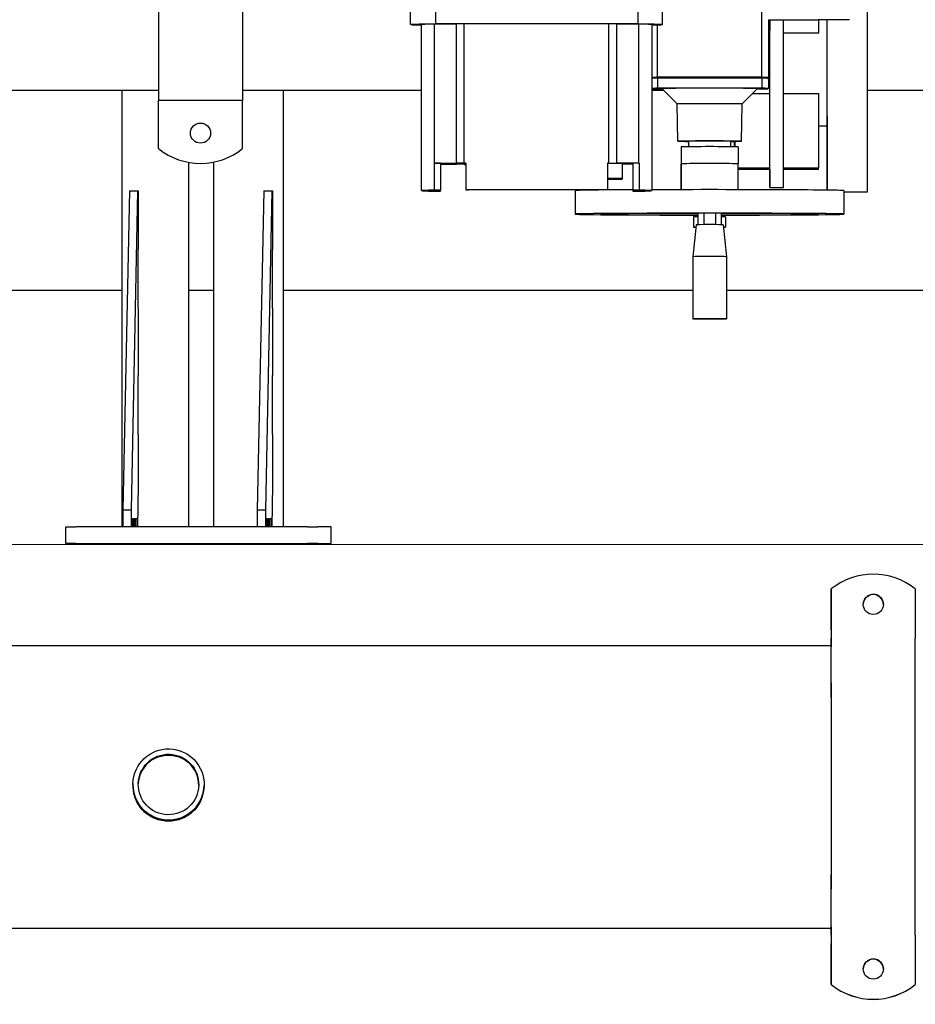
# Model space of a CAD drawing. Extents: x -89225 to 110569, y 13360 to 87647.
# Tile 368 of 478: x 45927 to 46460, y 83964 to 84550. Entities that reach past the tile are written whole.
import ezdxf

# ---------------------------------------------------------------- set-up
doc = ezdxf.new("R2010")
doc.units = 0
doc.layers.add('Beluchtingstank', color=253, linetype='Continuous')
doc.layers.add('Iv-Lines 035', color=4, linetype='Continuous')

# ---------------------------------------------------------------- blocks, each defined once
blk = doc.blocks.new('Leidingwerk beluchtingsinstallatie')
for p, q in [((1293331.3, -919502.6), (1293331.3, -919731.6)), ((1293381.3, -919663.54), (1293381.3, -919731.6)), ((1293690.42, -919717.89), (1293690.42, -919665.94)), ((1293481.38, -919686.54), (1293481.38, -919678.54)), ((1293496.17, -919678.11), (1293496.17, -919686.11)), ((1293616.6, -919678.11), (1293616.6, -919686.11)), ((1293631.38, -919686.54), (1293631.38, -919678.54)), ((1293694.33, -919683.61), (1293694.33, -919718.11)), ((1293694.33, -919683.7), (1293718.49, -919683.7)), ((1293718.49, -919683.7), (1293724.22, -919683.65)), ((1293742.33, -919683.65), (1293724.22, -919683.65)), ((1293742.34, -919683.57), (1293742.33, -919683.65)), ((1293487.88, -919785.33), (1293487.88, -919686.54)), ((1293508.61, -919686.2), (1293495.63, -919686.23)), ((1293495.63, -919769.03), (1293495.63, -919686.23)), ((1293513.33, -919686.11), (1293508.61, -919686.2)), ((1293508.61, -919769), (1293508.61, -919686.2)), ((1293513.33, -919768.91), (1293513.33, -919686.11)), ((1293599.45, -919768.91), (1293599.45, -919686.11)), ((1293604.16, -919686.2), (1293599.45, -919686.11)), ((1293604.17, -919769), (1293604.16, -919686.2)), ((1293617.14, -919686.23), (1293604.16, -919686.2)), ((1293617.14, -919769.03), (1293617.14, -919686.23)), ((1293624.88, -919686.54), (1293624.88, -919785.33)), ((1293628.26, -919717.89), (1293628.26, -919686.73)), ((1293694.33, -919691.46), (1293695.3, -919691.46)), ((1293703.3, -919691.46), (1293724.3, -919691.46)), ((1293628.26, -919718.39), (1293628.26, -919724.39)), ((1293690.42, -919718.39), (1293690.42, -919724.39)), ((1293693.91, -919718.54), (1293694.33, -919718.12)), ((1293694.33, -919718.61), (1293694.33, -919724.61)), ((1289853.14, -919725.51), (1293331.3, -919725.51)), ((1293309.37, -919725.51), (1293309.37, -919985.35)), ((1293381.3, -919725.51), (1293487.88, -919725.51)), ((1293405.51, -919725.51), (1293405.51, -919985.35)), ((1293624.88, -919725.51), (1293631.74, -919725.51)), ((1293639.97, -919733.75), (1293630.83, -919724.61)), ((1293678.69, -919733.75), (1293687.83, -919724.61)), ((1293753.29, -919725.51), (1294232.27, -919725.51)), ((1293381.3, -919731.6), (1293331.3, -919731.6)), ((1293331.3, -919736.6), (1293331.3, -919731.6)), ((1293381.3, -919760.32), (1293381.3, -919731.6)), ((1293684.99, -919727.45), (1293695.28, -919727.45)), ((1293695.28, -919744.06), (1293695.28, -919727.45)), ((1293703.29, -919727.45), (1293724.28, -919727.45)), ((1293724.28, -919744.06), (1293724.28, -919727.45)), ((1293331.3, -919760.32), (1293331.3, -919736.6)), ((1293640.36, -919755.91), (1293639.97, -919733.75)), ((1293678.31, -919755.91), (1293678.69, -919733.75)), ((1293729.27, -919746.97), (1293724.28, -919746.97)), ((1293642.34, -919759.22), (1293642.33, -919759.39)), ((1293642.33, -919759.39), (1293642.33, -919769.49)), ((1293642.34, -919759.22), (1293642.34, -919769.32)), ((1293646.83, -919755.91), (1293646.83, -919759.19)), ((1293671.83, -919755.91), (1293671.83, -919759.19)), ((1293674.26, -919759.21), (1293674.26, -919755.99)), ((1293674.28, -919755.99), (1293674.28, -919759.21)), ((1293676.34, -919759.22), (1293676.34, -919769.32)), ((1293349.21, -919768.47), (1293349.21, -919985.35)), ((1293349.29, -919985.35), (1293349.29, -919768.48)), ((1293364.2, -919985.35), (1293364.2, -919768.31)), ((1293499.07, -919769.05), (1293495.31, -919769.04)), ((1293495.31, -919769.04), (1293495.31, -919785.04)), ((1293495.63, -919769.03), (1293508.61, -919769)), ((1293499.07, -919769.05), (1293499.07, -919785.05)), ((1293499.07, -919769.64), (1293508.59, -919769.67)), ((1293513.31, -919769.76), (1293508.59, -919769.67)), ((1293513.33, -919768.91), (1293508.61, -919769)), ((1293514.21, -919768.91), (1293514.21, -919784.91)), ((1293598.57, -919768.91), (1293598.57, -919784.91)), ((1293599.45, -919768.91), (1293604.17, -919769)), ((1293617.14, -919769.03), (1293604.17, -919769)), ((1293607.38, -919769.14), (1293607.38, -919778.14)), ((1293613.68, -919769.64), (1293607.38, -919769.66)), ((1293613.68, -919769.62), (1293613.68, -919785.62)), ((1293617.46, -919769.04), (1293613.7, -919769.05)), ((1293613.7, -919769.05), (1293613.7, -919785.05)), ((1293617.46, -919769.04), (1293617.46, -919785.04)), ((1293676.34, -919771.85), (1293695.28, -919771.85)), ((1293676.34, -919772.64), (1293695.26, -919772.64)), ((1293703.28, -919771.85), (1293724.28, -919771.85)), ((1293703.28, -919772.64), (1293724.26, -919772.64)), ((1293607.37, -919778.37), (1293607.37, -919778.53)), ((1293607.38, -919778.14), (1293607.38, -919778.25)), ((1293607.38, -919778.25), (1293607.38, -919778.37)), ((1293695.27, -919783.47), (1293703.27, -919783.47)), ((1293314.05, -919785.35), (1293310.11, -919975.35)), ((1293314.05, -919785.35), (1293319.05, -919785.35)), ((1293315.11, -919975.35), (1293319.05, -919785.35)), ((1293319.05, -919785.35), (1293319.21, -919785.35)), ((1293319.21, -919785.35), (1293319.21, -919820.35)), ((1293394.04, -919785.35), (1293390.1, -919975.35)), ((1293394.04, -919785.35), (1293399.04, -919785.35)), ((1293395.1, -919975.35), (1293399.04, -919785.35)), ((1293399.04, -919785.35), (1293399.2, -919785.35)), ((1293399.2, -919785.35), (1293399.2, -919820.35)), ((1293495.29, -919785.63), (1293499.05, -919785.62)), ((1293495.31, -919785.04), (1293499.07, -919785.05)), ((1293499.05, -919785.05), (1293499.05, -919785.62)), ((1293514.21, -919784.91), (1293515.58, -919784.93)), ((1293579.33, -919785.31), (1293579.33, -919799.31)), ((1293598.57, -919784.91), (1293597.2, -919784.93)), ((1293613.68, -919785.62), (1293617.44, -919785.63)), ((1293613.7, -919785.05), (1293617.46, -919785.04)), ((1293739.33, -919785.31), (1293739.33, -919799.31)), ((1293739.33, -919785.97), (1293753.27, -919785.97)), ((1293649.83, -919801.01), (1293649.83, -919807.01)), ((1293655.89, -919798.78), (1293652.43, -919798.82)), ((1293652.43, -919798.82), (1293652.43, -919805.59)), ((1293655.89, -919798.78), (1293655.89, -919805.57)), ((1293662.82, -919798.78), (1293655.89, -919798.78)), ((1293662.82, -919798.78), (1293662.82, -919805.57)), ((1293666.28, -919798.82), (1293662.82, -919798.78)), ((1293666.28, -919798.82), (1293666.28, -919805.59)), ((1293668.83, -919801.01), (1293668.83, -919807.01)), ((1293651.32, -919805.62), (1293649.32, -919824.65)), ((1293667.37, -919805.62), (1293669.37, -919824.65)), ((1293319.13, -919855.35), (1293319.13, -919820.35)), ((1293319.13, -919820.35), (1293319.21, -919820.35)), ((1293399.12, -919855.35), (1293399.12, -919820.35)), ((1293399.12, -919820.35), (1293399.2, -919820.35)), ((1293649.32, -919824.65), (1293649.32, -919861.62)), ((1293669.37, -919824.65), (1293669.37, -919861.62)), ((1293133.4, -919844.57), (1293309.37, -919844.57)), ((1293349.29, -919844.57), (1293364.2, -919844.57)), ((1293405.51, -919844.57), (1293649.32, -919844.57)), ((1293669.37, -919844.57), (1294427.67, -919844.57)), ((1293319.21, -919855.35), (1293319.13, -919855.35)), ((1293319.21, -919855.35), (1293319.21, -919895.35)), ((1293399.2, -919855.35), (1293399.12, -919855.35)), ((1293399.2, -919855.35), (1293399.2, -919895.35)), ((1293319.13, -919930.35), (1293319.13, -919895.35)), ((1293319.13, -919895.35), (1293319.21, -919895.35)), ((1293399.12, -919930.35), (1293399.12, -919895.35)), ((1293399.12, -919895.35), (1293399.2, -919895.35)), ((1293319.21, -919930.35), (1293319.13, -919930.35)), ((1293319.21, -919930.35), (1293319.21, -919960.35)), ((1293399.2, -919930.35), (1293399.12, -919930.35)), ((1293399.2, -919930.35), (1293399.2, -919960.35)), ((1293319.21, -919960.35), (1293318.8, -919985.35)), ((1293399.2, -919960.35), (1293398.79, -919985.35)), ((1293310.11, -919975.35), (1293310.11, -919985.35)), ((1293310.11, -919975.35), (1293315.11, -919975.35)), ((1293315.11, -919985.35), (1293315.11, -919975.35)), ((1293390.1, -919975.35), (1293390.1, -919985.35)), ((1293390.1, -919975.35), (1293395.1, -919975.35)), ((1293395.1, -919985.35), (1293395.1, -919975.35)), ((1293315.36, -919985.35), (1293315.36, -919980.35)), ((1293315.36, -919980.35), (1293316.01, -919980.35)), ((1293316.01, -919980.35), (1293316.01, -919985.35)), ((1293316.5, -919985.35), (1293316.5, -919980.35)), ((1293316.5, -919980.35), (1293317.16, -919980.35)), ((1293317.16, -919980.35), (1293317.16, -919985.35)), ((1293317.65, -919985.35), (1293317.65, -919980.35)), ((1293317.65, -919980.35), (1293318.31, -919980.35)), ((1293318.31, -919980.35), (1293318.31, -919985.35)), ((1293395.35, -919985.35), (1293395.35, -919980.35)), ((1293395.35, -919980.35), (1293396, -919980.35)), ((1293396, -919980.35), (1293396, -919985.35)), ((1293396.49, -919985.35), (1293396.49, -919980.35)), ((1293396.49, -919980.35), (1293397.15, -919980.35)), ((1293397.15, -919980.35), (1293397.15, -919985.35)), ((1293397.64, -919985.35), (1293397.64, -919980.35)), ((1293397.64, -919980.35), (1293398.3, -919980.35)), ((1293398.3, -919980.35), (1293398.3, -919985.35)), ((1293276.07, -919985.35), (1293281.97, -919985.35)), ((1293276.07, -919995.35), (1293276.07, -919985.35)), ((1293419.96, -919985.35), (1293281.97, -919985.35)), ((1293419.96, -919985.35), (1293426.05, -919985.35)), ((1293434.06, -919985.35), (1293426.05, -919985.35)), ((1293434.06, -919985.35), (1293434.06, -919985.35)), ((1293434.06, -919995.35), (1293434.06, -919985.35)), ((1293281.97, -919995.35), (1293276.07, -919995.35)), ((1293281.97, -919995.35), (1293419.96, -919995.35)), ((1293426.05, -919995.35), (1293419.96, -919995.35)), ((1293426.05, -919995.35), (1293434.06, -919995.35)), ((1293434.06, -919995.35), (1293434.06, -919995.35)), ((1293731.8, -920022.31), (1293731.8, -920046.72)), ((1293731.8, -920022.35), (1293731.8, -920022.31)), ((1293731.8, -920046.76), (1293731.8, -920022.35)), ((1293781.8, -920022.31), (1293781.8, -920046.72)), ((1289980.21, -920055.95), (1293731.8, -920055.95)), ((1293316.04, -920138.29), (1293316.04, -920138.46)), ((1293316.05, -920138.11), (1293316.05, -920138.29)), ((1293358.43, -920139.44), (1293358.42, -920139.62)), ((1293358.43, -920139.27), (1293358.43, -920139.44)), ((1289980.21, -920224.23), (1293731.8, -920224.23)), ((1293731.8, -920233.35), (1293731.8, -920257.76)), ((1293731.8, -920257.79), (1293731.8, -920233.39)), ((1293781.8, -920233.35), (1293781.8, -920257.76)), ((1293731.8, -920257.79), (1293731.8, -920257.76)), ((1293781.8, -920257.79), (1293781.8, -920257.76))]:
    blk.add_line(p, q)
blk.add_circle((1293356.3, -919751.1), 6)
blk.add_arc((1293356.3, -919729.1), 40, 231.31781, 308.68219)
for centre, major_axis, ratio, start_param, end_param in [((1293753.27, -919615.97), (0, -170), 0.000191, 0, 1.395257), ((1293695.27, -919615.97), (0, 167.5), 0.000191, 3.541284, 4.296123), ((1293695.3, -919671.46), (0, -20), 0.000191, 0.000001, 0.912407), ((1293703.27, -919615.97), (0, 167.5), 0.000191, 3.541284, 4.296123), ((1293724.3, -919671.46), (0, -20), 0.000191, 6.283184, 7.198683), ((1293729.27, -919615.97), (0, -170), 0.000191, 0.105067, 1.16134), ((1293729.27, -919615.97), (0, -131), 0.000191, 6.283185, 7.311068), ((1293611.38, -919686.54), (-130, 0), 0.006997, 5.801409, 6.600746), ((1293611.38, -919686.54), (-123.5, 0), 0.006997, 5.926871, 6.283185), ((1293556.37, -919686.92), (130, 0), 0.006997, 1.08902, 2.052191), ((1293556.37, -919686.92), (123.5, 0), 0.006997, 1.214482, 1.926729), ((1293501.38, -919686.54), (130, 0), 0.006997, 5.965625, 6.76458), ((1293501.38, -919686.54), (123.5, 0), 0.006997, 0, 0.355932), ((1293695.27, -919615.97), (0, -131), 0.000191, 0.552967, 0.956643), ((1293749.33, -919718.11), (-125, 0), 0.006997, 6.031755, 6.189944), ((1293749.33, -919718.61), (-125, 0), 0.006997, 6.031755, 6.189944), ((1293659.32, -919718.74), (-125, 0), 0.006997, 4.460958, 4.963438), ((1293659.32, -919719.24), (125, 0), 0.006997, 1.319366, 1.821845), ((1293569.33, -919718.11), (125, 0), 0.006997, 6.276188, 6.534234), ((1293569.33, -919718.61), (125, 0), 0.006997, 0, 0.251049), ((1293749.33, -919724.61), (-125, 0), 0.006997, 6.031755, 6.189944), ((1293749.33, -919724.61), (-125, 0), 0.006997, 0.093241, 0.251049), ((1293659.35, -919723.98), (-125, 0), 0.006997, 1.319366, 1.342452), ((1293659.32, -919725.24), (125, 0), 0.006997, 1.319366, 1.821845), ((1293659.33, -919724.61), (-28.5, 0), 0.006997, 3.134596, 6.290182), ((1293659.35, -919723.98), (-125, 0), 0.006997, 1.798858, 1.821845), ((1293569.33, -919724.61), (125, 0), 0.006997, 6.031755, 6.534234), ((1293659.33, -919733.75), (19.36, 0), 0.006997, 6.283063, 9.4249), ((1293695.28, -919751.85), (0, 20), 0.000191, 3.541284, 5.112082), ((1293724.28, -919751.85), (0, -20), 0.000191, 0.000001, 1.970493), ((1293729.27, -919615.97), (0, -170), 0.000191, 5.592153, 6.178114), ((1293729.26, -919752.64), (0, -11), 0.000191, 4.171504, 8.394864), ((1293659.33, -919755.91), (18.97, 0), 0.006997, 5.431615, 10.276348), ((1293659.33, -919759.31), (-21, 0), 0.006997, 3.768763, 5.655444), ((1293659.33, -919755.91), (12.5, 0), 0.006997, 0, 3.141593), ((1293674.26, -919752.64), (0, -20), 0.000191, 4.880848, 5.046987), ((1293674.26, -919752.64), (0, -8.75), 0.000191, 5.105678, 5.561369), ((1293674.26, -919752.64), (0, 8.75), 0.000191, 3.863403, 4.319101), ((1293674.28, -919751.85), (0, 20), 0.000191, 4.335646, 4.503734), ((1293674.28, -919751.85), (0, -8.75), 0.000191, 5.205624, 5.711325), ((1293674.28, -919751.85), (0, 8.75), 0.000191, 3.713446, 4.219155), ((1293611.38, -919769.33), (-123.5, 0), 0.006997, 5.926871, 5.934452), ((1293547.38, -919769.22), (-41.5, 0), 0.006997, 5.638485, 6.927885), ((1293556.39, -919768.95), (-123.5, 0), 0.006997, 1.214482, 1.222264), ((1293556.37, -919769.72), (123.5, 0), 0.006997, 1.919148, 1.926729), ((1293556.37, -919769.72), (123.5, 0), 0.006997, 1.214482, 1.222063), ((1293601.38, -919769.14), (6, 0), 0.006997, 0, 2.059116), ((1293501.38, -919769.33), (119.5, 0), 0.006997, 5.934452, 5.934834), ((1293501.38, -919769.33), (123.5, 0), 0.006997, 0.348351, 0.355932), ((1293659.33, -919769.4), (-21, 0), 0.006997, 3.768763, 5.655444), ((1293695.27, -919615.97), (0, -167.5), 0.000191, 5.921513, 6.682881), ((1293695.26, -919752.64), (0, -20), 0.000191, 0.000001, 0.281981), ((1293695.28, -919751.85), (0, -20), 0.000191, 0.000001, 0.399696), ((1293703.27, -919615.97), (0, -167.5), 0.000191, 0, 0.399696), ((1293724.26, -919752.64), (0, -20), 0.000191, 6.283182, 6.565163), ((1293601.38, -919778.14), (6, 0), 0.006997, 4.224069, 8.342302), ((1293601.38, -919778.25), (6, 0), 0.006997, 4.224646, 8.341725), ((1293601.38, -919778.37), (6, 0), 0.006997, 4.225222, 8.341149), ((1293601.37, -919778.53), (6, 0), 0.006997, 4.22605, 8.34032), ((1293611.38, -919785.33), (-123.5, 0), 0.006997, 5.934452, 6.631537), ((1293611.38, -919785.33), (-119.5, 0), 0.006997, 5.934452, 6.631537), ((1293556.37, -919785.72), (123.5, 0), 0.006997, 1.222063, 1.919148), ((1293556.37, -919785.72), (119.5, 0), 0.006997, 1.222063, 1.919148), ((1293659.33, -919785.31), (-80, 0), 0.006997, 5.319658, 6.283185), ((1293501.38, -919785.33), (119.5, 0), 0.006997, 5.934452, 6.631537), ((1293501.38, -919785.33), (123.5, 0), 0.006997, 5.934452, 6.631537), ((1293659.33, -919785.31), (80, 0), 0.006997, 0, 2.016079), ((1293659.33, -919799.31), (80, 0), 0.006997, 4.799351, 10.909114), ((1293659.33, -919799.31), (-65, 0), 0.006997, 4.818871, 7.7475), ((1293659.33, -919801.01), (-9.5, 0), 0.006997, 5.526597, 6.283185), ((1293659.33, -919799.31), (65, 0), 0.006997, 4.819489, 7.746882), ((1293659.33, -919801.01), (9.5, 0), 0.006997, 0, 0.750443), ((1293659.33, -919807.01), (-9.5, 0), 0.006997, 5.744284, 6.820616), ((1293659.35, -919805.62), (8.02, 0), 0.006997, 0.000735, 3.140857), ((1293659.33, -919807.01), (9.5, 0), 0.006997, 5.751172, 6.816669), ((1293659.35, -919824.65), (10.02, 0), 0.006997, 0, 3.141593), ((1293756.8, -920053.54), (39.99, -1.09), 0.999976, 0.922953, 2.273216), ((1293756.8, -920031.57), (6, -0.15), 0.999976, 0, 3.13576), ((1293731.81, -920046.69), (0, -5), 0.000191, 4.719386, 6.157022), ((1293731.81, -920046.69), (0, -10), 0.000191, 4.719386, 6.157022), ((1293781.81, -920046.69), (0, -5), 0.000191, 4.719386, 6.157022), ((1293731.8, -920140.09), (0, 89.15), 0.000191, 3.281749, 6.157022), ((1293781.8, -920140.09), (0, 89.15), 0.000191, 3.281749, 6.157022), ((1293731.8, -920140.09), (0, -84.15), 0.000191, 0.140157, 3.015429), ((1293337.23, -920139.04), (17.99, -0.49), 0.999976, 0.009722, 3.131871), ((1293337.23, -920139.04), (-21.19, 0.58), 0.999976, 0, 3.141593), ((1293337.24, -920138.86), (-21.19, 0.58), 0.999976, 0, 3.141593), ((1293337.24, -920138.86), (-21.19, 0.58), 0.999976, 6.273344, 9.43462), ((1293731.81, -920233.32), (0, 10), 0.000191, 0.140157, 1.577793), ((1293731.81, -920233.32), (0, 5), 0.000191, 0.140157, 1.577793), ((1293781.81, -920233.32), (0, 5), 0.000191, 0.140157, 1.577793), ((1293756.8, -920248.57), (6, -0.15), 0.999976, 0, 3.13576), ((1293756.8, -920226.53), (-39.99, 1.09), 0.999976, 0.922953, 2.273216), ((1293756.8, -920226.57), (-39.99, 1.09), 0.999976, 0.922953, 2.273216)]:
    blk.add_ellipse(centre, major_axis=major_axis, ratio=ratio, start_param=start_param, end_param=end_param)
for centre, major_axis, ratio in [((1293729.28, -919751.85), (0, -11), 0.000191), ((1293659.35, -919861.62), (10.02, 0), 0.006997), ((1293756.8, -920031.54), (-6, 0), 0.999976), ((1293337.24, -920138.69), (-21.19, 0.58), 0.999976), ((1293337.24, -920138.69), (-17.99, 0.49), 0.999976), ((1293756.8, -920248.53), (-6, 0), 0.999976)]:
    blk.add_ellipse(centre, major_axis=major_axis, ratio=ratio)
for points, knots in [([(1293628.26, -919717.89), (1293628.28, -919717.91), (1293628.3, -919717.93), (1293628.32, -919717.95), (1293628.33, -919717.98), (1293628.35, -919718), (1293628.37, -919718.02), (1293628.4, -919718.06), (1293628.44, -919718.1), (1293628.47, -919718.14), (1293628.5, -919718.19), (1293628.54, -919718.23), (1293628.57, -919718.27), (1293628.59, -919718.29), (1293628.61, -919718.31), (1293628.62, -919718.33), (1293628.64, -919718.35), (1293628.66, -919718.37), (1293628.67, -919718.39)], [0, 0, 0, 0, 0.095847, 0.095847, 0.095847, 0.1916941, 0.1916941, 0.1916941, 0.3833884, 0.3833884, 0.3833884, 0.5750829, 0.5750829, 0.5750829, 0.6709303, 0.6709303, 0.6709303, 0.7612805, 0.7612805, 0.7612805, 0.7612805]), ([(1293690.01, -919718.39), (1293690.04, -919718.35), (1293690.07, -919718.31), (1293690.11, -919718.27), (1293690.14, -919718.23), (1293690.18, -919718.19), (1293690.21, -919718.14), (1293690.24, -919718.1), (1293690.28, -919718.06), (1293690.31, -919718.02), (1293690.35, -919717.98), (1293690.38, -919717.93), (1293690.42, -919717.89)], [0.0054977, 0.0054977, 0.0054977, 0.0054977, 0.1916945, 0.1916945, 0.1916945, 0.3833889, 0.3833889, 0.3833889, 0.5750834, 0.5750834, 0.5750834, 0.7667777, 0.7667777, 0.7667777, 0.7667777]), ([(1293642.32, -919784.76), (1293642.32, -919784.68), (1293642.32, -919784.61), (1293642.32, -919784.53), (1293642.32, -919784.16), (1293642.32, -919783.8), (1293642.32, -919783.43), (1293642.32, -919783.06), (1293642.32, -919782.7), (1293642.32, -919782.33), (1293642.32, -919781.97), (1293642.32, -919781.61), (1293642.32, -919781.24), (1293642.32, -919780.88), (1293642.32, -919780.52), (1293642.32, -919780.16), (1293642.32, -919779.98), (1293642.32, -919779.8), (1293642.32, -919779.63), (1293642.32, -919779.45), (1293642.32, -919779.27), (1293642.32, -919779.09), (1293642.32, -919778.91), (1293642.32, -919778.74), (1293642.32, -919778.56), (1293642.32, -919778.38), (1293642.32, -919778.2), (1293642.32, -919778.03), (1293642.32, -919777.85), (1293642.33, -919777.68), (1293642.33, -919777.5), (1293642.33, -919777.33), (1293642.33, -919777.15), (1293642.33, -919776.98), (1293642.33, -919776.81), (1293642.33, -919776.63), (1293642.33, -919776.46), (1293642.33, -919776.29), (1293642.33, -919776.11), (1293642.33, -919775.94), (1293642.33, -919775.77), (1293642.33, -919775.6), (1293642.33, -919775.43), (1293642.33, -919775.26), (1293642.33, -919775.09), (1293642.33, -919774.93), (1293642.33, -919774.76), (1293642.33, -919774.59), (1293642.33, -919774.43), (1293642.33, -919774.26), (1293642.33, -919774.09), (1293642.33, -919773.93), (1293642.33, -919773.77), (1293642.33, -919773.6), (1293642.33, -919773.44), (1293642.33, -919773.28), (1293642.33, -919773.12), (1293642.33, -919772.96), (1293642.33, -919772.8), (1293642.33, -919772.64), (1293642.33, -919772.49), (1293642.33, -919772.33), (1293642.33, -919772.17), (1293642.33, -919772.02), (1293642.33, -919771.87), (1293642.33, -919771.72), (1293642.33, -919771.57), (1293642.33, -919771.42), (1293642.33, -919771.27), (1293642.33, -919771.12), (1293642.33, -919770.98), (1293642.33, -919770.83), (1293642.33, -919770.69), (1293642.33, -919770.55), (1293642.33, -919770.41), (1293642.33, -919770.28), (1293642.33, -919770.14), (1293642.33, -919770.01), (1293642.33, -919769.87), (1293642.33, -919769.74), (1293642.33, -919769.62), (1293642.33, -919769.49)], [1.902335, 1.902335, 1.902335, 1.902335, 2.400379, 2.400379, 2.400379, 4.800739, 4.800739, 4.800739, 7.201079, 7.201079, 7.201079, 9.601401, 9.601401, 9.601401, 12.001716, 12.001716, 12.001716, 13.201913, 13.201913, 13.201913, 14.402149, 14.402149, 14.402149, 15.602408, 15.602408, 15.602408, 16.802672, 16.802672, 16.802672, 18.002931, 18.002931, 18.002931, 19.203175, 19.203175, 19.203175, 20.403399, 20.403399, 20.403399, 21.6036, 21.6036, 21.6036, 22.803779, 22.803779, 22.803779, 24.003944, 24.003944, 24.003944, 25.204156, 25.204156, 25.204156, 26.404738, 26.404738, 26.404738, 27.6056, 27.6056, 27.6056, 28.806588, 28.806588, 28.806588, 30.007574, 30.007574, 30.007574, 31.20846, 31.20846, 31.20846, 32.409182, 32.409182, 32.409182, 33.609712, 33.609712, 33.609712, 34.810056, 34.810056, 34.810056, 36.010262, 36.010262, 36.010262, 37.210417, 37.210417, 37.210417, 38.41265, 38.41265, 38.41265, 38.41265]), ([(1293642.34, -919769.32), (1293642.34, -919769.44), (1293642.34, -919769.56), (1293642.34, -919769.69), (1293642.34, -919769.81), (1293642.34, -919769.94), (1293642.34, -919770.07), (1293642.34, -919770.2), (1293642.34, -919770.33), (1293642.34, -919770.47), (1293642.34, -919770.61), (1293642.34, -919770.75), (1293642.34, -919770.89), (1293642.34, -919771.03), (1293642.34, -919771.17), (1293642.34, -919771.31), (1293642.34, -919771.46), (1293642.34, -919771.61), (1293642.34, -919771.75), (1293642.34, -919771.9), (1293642.34, -919772.05), (1293642.34, -919772.2), (1293642.34, -919772.35), (1293642.34, -919772.51), (1293642.34, -919772.66), (1293642.34, -919772.82), (1293642.34, -919772.97), (1293642.34, -919773.13), (1293642.34, -919773.28), (1293642.34, -919773.44), (1293642.34, -919773.6), (1293642.34, -919773.76), (1293642.34, -919773.92), (1293642.34, -919774.08), (1293642.34, -919774.24), (1293642.34, -919774.4), (1293642.34, -919774.57), (1293642.34, -919774.73), (1293642.34, -919774.89), (1293642.34, -919775.06), (1293642.34, -919775.22), (1293642.34, -919775.39), (1293642.34, -919775.55), (1293642.34, -919775.72), (1293642.34, -919775.89), (1293642.34, -919776.05), (1293642.34, -919776.22), (1293642.34, -919776.39), (1293642.34, -919776.56), (1293642.34, -919776.73), (1293642.34, -919776.9), (1293642.34, -919777.07), (1293642.34, -919777.24), (1293642.34, -919777.41), (1293642.34, -919777.58), (1293642.34, -919777.75), (1293642.34, -919777.92), (1293642.34, -919778.09), (1293642.34, -919778.26), (1293642.34, -919778.44), (1293642.34, -919778.61), (1293642.34, -919778.78), (1293642.34, -919778.96), (1293642.34, -919779.13), (1293642.34, -919779.3), (1293642.34, -919779.48), (1293642.34, -919779.65), (1293642.34, -919780), (1293642.34, -919780.35), (1293642.35, -919780.7), (1293642.35, -919781.06), (1293642.35, -919781.41), (1293642.35, -919781.76), (1293642.35, -919782.12), (1293642.35, -919782.47), (1293642.35, -919782.83), (1293642.35, -919783.18), (1293642.35, -919783.54), (1293642.35, -919783.9), (1293642.35, -919784.19), (1293642.35, -919784.47), (1293642.35, -919784.76)], [0, 0, 0, 0, 1.200165, 1.200165, 1.200165, 2.400403, 2.400403, 2.400403, 3.600819, 3.600819, 3.600819, 4.801471, 4.801471, 4.801471, 6.002368, 6.002368, 6.002368, 7.203474, 7.203474, 7.203474, 8.404706, 8.404706, 8.404706, 9.605938, 9.605938, 9.605938, 10.807008, 10.807008, 10.807008, 12.00772, 12.00772, 12.00772, 13.207963, 13.207963, 13.207963, 14.408149, 14.408149, 14.408149, 15.608354, 15.608354, 15.608354, 16.808583, 16.808583, 16.808583, 18.00884, 18.00884, 18.00884, 19.20912, 19.20912, 19.20912, 20.409417, 20.409417, 20.409417, 21.609719, 21.609719, 21.609719, 22.810009, 22.810009, 22.810009, 24.010269, 24.010269, 24.010269, 25.210477, 25.210477, 25.210477, 26.410653, 26.410653, 26.410653, 28.811012, 28.811012, 28.811012, 31.21139, 31.21139, 31.21139, 33.611791, 33.611791, 33.611791, 36.012215, 36.012215, 36.012215, 37.931335, 37.931335, 37.931335, 37.931335]), ([(1293676.35, -919784.76), (1293676.35, -919784.47), (1293676.35, -919784.19), (1293676.35, -919783.9), (1293676.35, -919783.54), (1293676.35, -919783.18), (1293676.35, -919782.83), (1293676.35, -919782.47), (1293676.35, -919782.12), (1293676.35, -919781.76), (1293676.35, -919781.41), (1293676.35, -919781.06), (1293676.35, -919780.7), (1293676.34, -919780.35), (1293676.34, -919780), (1293676.34, -919779.65), (1293676.34, -919779.48), (1293676.34, -919779.3), (1293676.34, -919779.13), (1293676.34, -919778.96), (1293676.34, -919778.78), (1293676.34, -919778.61), (1293676.34, -919778.44), (1293676.34, -919778.26), (1293676.34, -919778.09), (1293676.34, -919777.92), (1293676.34, -919777.75), (1293676.34, -919777.58), (1293676.34, -919777.41), (1293676.34, -919777.24), (1293676.34, -919777.07), (1293676.34, -919776.9), (1293676.34, -919776.73), (1293676.34, -919776.56), (1293676.34, -919776.39), (1293676.34, -919776.22), (1293676.34, -919776.05), (1293676.34, -919775.89), (1293676.34, -919775.72), (1293676.34, -919775.55), (1293676.34, -919775.39), (1293676.34, -919775.22), (1293676.34, -919775.06), (1293676.34, -919774.89), (1293676.34, -919774.73), (1293676.34, -919774.57), (1293676.34, -919774.4), (1293676.34, -919774.24), (1293676.34, -919774.08), (1293676.34, -919773.92), (1293676.34, -919773.76), (1293676.34, -919773.6), (1293676.34, -919773.44), (1293676.34, -919773.28), (1293676.34, -919773.13), (1293676.34, -919772.97), (1293676.34, -919772.82), (1293676.34, -919772.66), (1293676.34, -919772.51), (1293676.34, -919772.35), (1293676.34, -919772.2), (1293676.34, -919772.05), (1293676.34, -919771.9), (1293676.34, -919771.75), (1293676.34, -919771.61), (1293676.34, -919771.46), (1293676.34, -919771.31), (1293676.34, -919771.17), (1293676.34, -919771.03), (1293676.34, -919770.89), (1293676.34, -919770.75), (1293676.34, -919770.61), (1293676.34, -919770.47), (1293676.34, -919770.34), (1293676.34, -919770.2), (1293676.34, -919770.07), (1293676.34, -919769.94), (1293676.34, -919769.81), (1293676.34, -919769.69), (1293676.34, -919769.56), (1293676.34, -919769.44), (1293676.34, -919769.32)], [0.481375, 0.481375, 0.481375, 0.481375, 2.400379, 2.400379, 2.400379, 4.800739, 4.800739, 4.800739, 7.201078, 7.201078, 7.201078, 9.6014, 9.6014, 9.6014, 12.001716, 12.001716, 12.001716, 13.201912, 13.201912, 13.201912, 14.402148, 14.402148, 14.402148, 15.602407, 15.602407, 15.602407, 16.802671, 16.802671, 16.802671, 18.00293, 18.00293, 18.00293, 19.203174, 19.203174, 19.203174, 20.403398, 20.403398, 20.403398, 21.603598, 21.603598, 21.603598, 22.803778, 22.803778, 22.803778, 24.003942, 24.003942, 24.003942, 25.204155, 25.204155, 25.204155, 26.404737, 26.404737, 26.404737, 27.605599, 27.605599, 27.605599, 28.806587, 28.806587, 28.806587, 30.007572, 30.007572, 30.007572, 31.208459, 31.208459, 31.208459, 32.409181, 32.409181, 32.409181, 33.60971, 33.60971, 33.60971, 34.810054, 34.810054, 34.810054, 36.01026, 36.01026, 36.01026, 37.210415, 37.210415, 37.210415, 38.412648, 38.412648, 38.412648, 38.412648]), ([(1293642.33, -919784.76), (1293642.33, -919784.76), (1293642.33, -919784.75), (1293642.33, -919784.75), (1293642.33, -919784.59), (1293642.33, -919784.42), (1293642.33, -919784.26), (1293642.33, -919784.09), (1293642.33, -919783.93), (1293642.33, -919783.77), (1293642.33, -919783.6), (1293642.33, -919783.44), (1293642.33, -919783.28), (1293642.33, -919783.12), (1293642.33, -919782.96), (1293642.33, -919782.8), (1293642.33, -919782.64), (1293642.33, -919782.48), (1293642.33, -919782.32), (1293642.33, -919782.16), (1293642.33, -919782.01), (1293642.33, -919781.85), (1293642.33, -919781.7), (1293642.33, -919781.54), (1293642.33, -919781.39), (1293642.33, -919781.23), (1293642.33, -919781.08), (1293642.33, -919780.93), (1293642.33, -919780.74), (1293642.33, -919780.57), (1293642.33, -919780.39), (1293642.33, -919780.21), (1293642.33, -919780.03), (1293642.33, -919779.86), (1293642.33, -919779.77), (1293642.33, -919779.69), (1293642.33, -919779.6), (1293642.33, -919779.51), (1293642.33, -919779.43), (1293642.33, -919779.35), (1293642.33, -919779.26), (1293642.33, -919779.18), (1293642.33, -919779.09), (1293642.33, -919779.01), (1293642.33, -919778.93), (1293642.33, -919778.85), (1293642.33, -919778.76), (1293642.33, -919778.68), (1293642.33, -919778.6), (1293642.33, -919778.52), (1293642.33, -919778.44), (1293642.33, -919778.36), (1293642.33, -919778.29), (1293642.33, -919778.21), (1293642.33, -919778.13), (1293642.33, -919778.05), (1293642.33, -919777.98), (1293642.33, -919777.9), (1293642.33, -919777.83), (1293642.33, -919777.75), (1293642.33, -919777.68), (1293642.33, -919777.61), (1293642.33, -919777.53), (1293642.33, -919777.46), (1293642.33, -919777.39), (1293642.33, -919777.32), (1293642.33, -919777.25), (1293642.33, -919777.18), (1293642.33, -919777.12), (1293642.33, -919777.05), (1293642.33, -919776.98), (1293642.33, -919776.92), (1293642.33, -919776.86), (1293642.33, -919776.79), (1293642.33, -919776.73), (1293642.33, -919776.67), (1293642.33, -919776.55), (1293642.33, -919776.43), (1293642.33, -919776.32), (1293642.33, -919776.21), (1293642.33, -919776.1), (1293642.33, -919776.01), (1293642.33, -919775.96), (1293642.33, -919775.91), (1293642.33, -919775.87), (1293642.33, -919775.83), (1293642.33, -919775.78), (1293642.33, -919775.74), (1293642.33, -919775.7), (1293642.33, -919775.66), (1293642.33, -919775.63), (1293642.33, -919775.59), (1293642.33, -919775.56), (1293642.33, -919775.53), (1293642.33, -919775.5), (1293642.33, -919775.47), (1293642.33, -919775.44), (1293642.33, -919775.41), (1293642.33, -919775.39), (1293642.33, -919775.37), (1293642.33, -919775.35), (1293642.33, -919775.33), (1293642.33, -919775.31), (1293642.33, -919775.29), (1293642.33, -919775.28), (1293642.33, -919775.27), (1293642.33, -919775.25), (1293642.33, -919775.25), (1293642.33, -919775.24), (1293642.33, -919775.23), (1293642.33, -919775.23), (1293642.33, -919775.23), (1293642.33, -919775.23), (1293642.33, -919775.23), (1293642.33, -919775.23), (1293642.33, -919775.24), (1293642.33, -919775.24), (1293642.33, -919775.25), (1293642.33, -919775.26), (1293642.33, -919775.27), (1293642.33, -919775.29), (1293642.33, -919775.3), (1293642.33, -919775.32), (1293642.33, -919775.33), (1293642.33, -919775.35), (1293642.33, -919775.37), (1293642.33, -919775.4), (1293642.33, -919775.42), (1293642.33, -919775.45), (1293642.34, -919775.48), (1293642.34, -919775.5), (1293642.34, -919775.53), (1293642.34, -919775.57), (1293642.34, -919775.6), (1293642.34, -919775.63), (1293642.34, -919775.67), (1293642.34, -919775.75), (1293642.34, -919775.83), (1293642.34, -919775.92), (1293642.34, -919776.01), (1293642.34, -919776.1), (1293642.34, -919776.21), (1293642.34, -919776.31), (1293642.34, -919776.42), (1293642.34, -919776.54), (1293642.34, -919776.59), (1293642.34, -919776.65), (1293642.34, -919776.71), (1293642.34, -919776.77), (1293642.34, -919776.84), (1293642.34, -919776.9), (1293642.34, -919776.96), (1293642.34, -919777.03), (1293642.34, -919777.09), (1293642.34, -919777.16), (1293642.34, -919777.23), (1293642.34, -919777.29), (1293642.34, -919777.36), (1293642.34, -919777.43), (1293642.34, -919777.5), (1293642.34, -919777.57), (1293642.34, -919777.64), (1293642.34, -919777.72), (1293642.34, -919777.79), (1293642.34, -919777.86), (1293642.34, -919777.94), (1293642.34, -919778.01), (1293642.34, -919778.09), (1293642.34, -919778.16), (1293642.34, -919778.24), (1293642.34, -919778.31), (1293642.34, -919778.39), (1293642.34, -919778.47), (1293642.34, -919778.55), (1293642.34, -919778.63), (1293642.34, -919778.71), (1293642.34, -919778.79), (1293642.34, -919778.87), (1293642.34, -919778.95), (1293642.34, -919779.03), (1293642.34, -919779.11), (1293642.34, -919779.19), (1293642.34, -919779.27), (1293642.34, -919779.35), (1293642.34, -919779.44), (1293642.34, -919779.52), (1293642.34, -919779.6), (1293642.34, -919779.77), (1293642.34, -919779.94), (1293642.34, -919780.11), (1293642.34, -919780.28), (1293642.34, -919780.46), (1293642.34, -919780.63), (1293642.34, -919780.78), (1293642.34, -919780.93), (1293642.34, -919781.08), (1293642.34, -919781.23), (1293642.34, -919781.38), (1293642.34, -919781.53), (1293642.34, -919781.68), (1293642.34, -919781.83), (1293642.34, -919781.98), (1293642.34, -919782.14), (1293642.34, -919782.29), (1293642.34, -919782.45), (1293642.34, -919782.6), (1293642.34, -919782.76), (1293642.34, -919782.91), (1293642.34, -919783.07), (1293642.34, -919783.22), (1293642.34, -919783.38), (1293642.34, -919783.54), (1293642.34, -919783.7), (1293642.34, -919783.86), (1293642.34, -919784.02), (1293642.34, -919784.18), (1293642.34, -919784.33), (1293642.34, -919784.48), (1293642.34, -919784.62), (1293642.34, -919784.76)], [28.990902, 28.990902, 28.990902, 28.990902, 29.015616, 29.015616, 29.015616, 30.22469, 30.22469, 30.22469, 31.43374, 31.43374, 31.43374, 32.64276, 32.64276, 32.64276, 33.851751, 33.851751, 33.851751, 35.060715, 35.060715, 35.060715, 36.269662, 36.269662, 36.269662, 37.478613, 37.478613, 37.478613, 38.688034, 38.688034, 38.688034, 40.131598, 40.131598, 40.131598, 41.575519, 41.575519, 41.575519, 42.297506, 42.297506, 42.297506, 43.019462, 43.019462, 43.019462, 43.74136, 43.74136, 43.74136, 44.463175, 44.463175, 44.463175, 45.184892, 45.184892, 45.184892, 45.906501, 45.906501, 45.906501, 46.627998, 46.627998, 46.627998, 47.349388, 47.349388, 47.349388, 48.07068, 48.07068, 48.07068, 48.791893, 48.791893, 48.791893, 49.513051, 49.513051, 49.513051, 50.234186, 50.234186, 50.234186, 50.955405, 50.955405, 50.955405, 51.677935, 51.677935, 51.677935, 53.127526, 53.127526, 53.127526, 54.581709, 54.581709, 54.581709, 55.309995, 55.309995, 55.309995, 56.038805, 56.038805, 56.038805, 56.767944, 56.767944, 56.767944, 57.497225, 57.497225, 57.497225, 58.226472, 58.226472, 58.226472, 58.955519, 58.955519, 58.955519, 59.684211, 59.684211, 59.684211, 60.412409, 60.412409, 60.412409, 61.139989, 61.139989, 61.139989, 61.866843, 61.866843, 61.866843, 62.592887, 62.592887, 62.592887, 63.318057, 63.318057, 63.318057, 64.042318, 64.042318, 64.042318, 64.765672, 64.765672, 64.765672, 65.488159, 65.488159, 65.488159, 66.209865, 66.209865, 66.209865, 66.931018, 66.931018, 66.931018, 67.652045, 67.652045, 67.652045, 69.094285, 69.094285, 69.094285, 70.537386, 70.537386, 70.537386, 71.981801, 71.981801, 71.981801, 72.704558, 72.704558, 72.704558, 73.427675, 73.427675, 73.427675, 74.151126, 74.151126, 74.151126, 74.874869, 74.874869, 74.874869, 75.598844, 75.598844, 75.598844, 76.322979, 76.322979, 76.322979, 77.047184, 77.047184, 77.047184, 77.771357, 77.771357, 77.771357, 78.495385, 78.495385, 78.495385, 79.219141, 79.219141, 79.219141, 79.942489, 79.942489, 79.942489, 80.665283, 80.665283, 80.665283, 81.387369, 81.387369, 81.387369, 82.108678, 82.108678, 82.108678, 83.550994, 83.550994, 83.550994, 84.993351, 84.993351, 84.993351, 86.202383, 86.202383, 86.202383, 87.411476, 87.411476, 87.411476, 88.620627, 88.620627, 88.620627, 89.829828, 89.829828, 89.829828, 91.039057, 91.039057, 91.039057, 92.248287, 92.248287, 92.248287, 93.457481, 93.457481, 93.457481, 94.666597, 94.666597, 94.666597, 95.736625, 95.736625, 95.736625, 95.736625]), ([(1293323.97, -920126.87), (1293324.07, -920126.77), (1293324.17, -920126.66), (1293325.08, -920125.75), (1293326, -920124.99), (1293327.99, -920123.65), (1293329.07, -920123.07), (1293331.33, -920122.13), (1293332.51, -920121.78), (1293334.87, -920121.32), (1293336.07, -920121.21), (1293338.37, -920121.21), (1293339.56, -920121.32), (1293341.93, -920121.78), (1293343.11, -920122.13), (1293345.36, -920123.07), (1293346.44, -920123.65), (1293348.44, -920124.99), (1293349.36, -920125.75), (1293350.49, -920126.89), (1293350.81, -920127.23), (1293351.12, -920127.6)], [4.108781, 4.108781, 4.108781, 4.108781, 4.152558, 4.152558, 4.498623, 4.498623, 4.844688, 4.844688, 5.190753, 5.190753, 5.536817, 5.536817, 5.882882, 5.882882, 6.228947, 6.228947, 6.575012, 6.575012, 6.921076, 6.921076, 7.061215, 7.061215, 7.061215, 7.061215]), ([(1293337.22, -920160.6), (1293335.89, -920160.6), (1293334.52, -920160.47), (1293331.79, -920159.93), (1293330.43, -920159.52), (1293327.84, -920158.45), (1293326.6, -920157.77), (1293324.3, -920156.23), (1293323.25, -920155.35), (1293321.38, -920153.48), (1293320.5, -920152.43), (1293318.96, -920150.13), (1293318.29, -920148.88), (1293317.3, -920146.49), (1293316.93, -920145.35), (1293316.67, -920144.2)], [0, 0, 0, 0, 0.398893, 0.398893, 0.797786, 0.797786, 1.196678, 1.196678, 1.595571, 1.595571, 1.994408, 1.994408, 2.393244, 2.393244, 2.730035, 2.730035, 2.730035, 2.730035]), ([(1293357.48, -920145.31), (1293357.26, -920146.08), (1293357, -920146.84), (1293356.15, -920148.88), (1293355.48, -920150.13), (1293353.93, -920152.43), (1293353.06, -920153.48), (1293351.19, -920155.35), (1293350.14, -920156.23), (1293347.84, -920157.77), (1293346.6, -920158.45), (1293344, -920159.52), (1293342.65, -920159.93), (1293339.92, -920160.47), (1293338.55, -920160.6), (1293337.22, -920160.6)], [10.1424, 10.1424, 10.1424, 10.1424, 10.370424, 10.370424, 10.769261, 10.769261, 11.168097, 11.168097, 11.56699, 11.56699, 11.965883, 11.965883, 12.364776, 12.364776, 12.763668, 12.763668, 12.763668, 12.763668])]:
    blk.add_open_spline(points, degree=3, knots=knots)

msp = doc.modelspace()

# ---------------------------------------------------------------- linework, layer by layer
at = {"layer": 'Beluchtingstank', "lineweight": 9, "ltscale": 0.01}
msp.add_line((30135.88, 84237.71), (53025.88, 84237.71), dxfattribs=at)

# ---------------------------------------------------------------- block references
at = {"layer": 'Iv-Lines 035'}
msp.add_blockref('Leidingwerk beluchtingsinstallatie', (-1247321.42, 1004233.53), dxfattribs=at)

doc.saveas('drawing.dxf')
